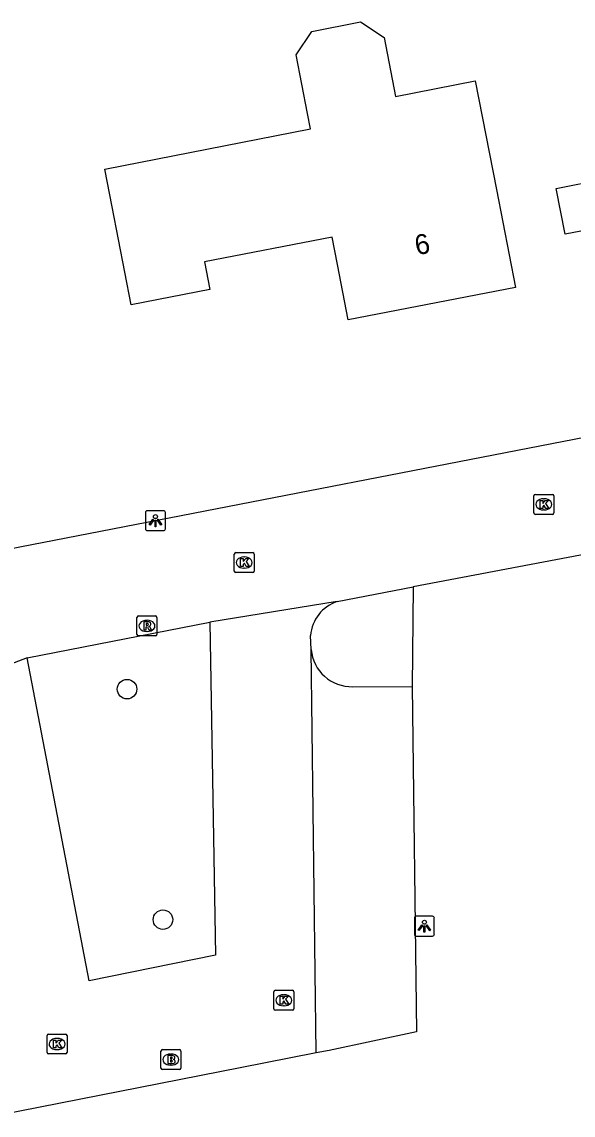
# Model space of a CAD drawing. Extents: x 157663 to 158496, y 379212 to 380934.
# Drawn here: x 158289.1 to 158316.7, y 380213.5 to 380268.3 of the extents above; entities that cross this region are included whole.
import ezdxf

# ---------------------------------------------------------------- set-up
doc = ezdxf.new("R2010")
doc.units = 0
for name, color, linetype in [('IMGEO_Boom', 7, 'Continuous'), ('IMGEO_Brandkraan', 7, 'Continuous'), ('IMGEO_Kolk', 7, 'Continuous'), ('IMGEO_Lichtpunt', 7, 'Continuous'), ('IMGEO_Pand', 7, 'Continuous'), ('IMGEO_Pand_nummerreeks', 7, 'Continuous'), ('IMGEO_Parkeervlak_open', 7, 'Continuous'), ('IMGEO_Rijbaan_lokaal_open', 7, 'Continuous'), ('IMGEO_Rioolput', 7, 'Continuous'), ('IMGEO_Voetpad_open', 7, 'Continuous')]:
    doc.layers.add(name, color=color, linetype=linetype)

msp = doc.modelspace()

# ---------------------------------------------------------------- linework, layer by layer
at = {"layer": 'IMGEO_Boom'}
for centre in [(158294.344, 380234.883), (158296.141, 380223.327)]:
    msp.add_circle(centre, 0.489, dxfattribs=at)
at = {"layer": 'IMGEO_Brandkraan'}
for p, q in [((158296.04, 380215.886), (158296.04, 380216.738)), ((158296.115, 380216.812), (158296.967, 380216.812)), ((158296.528, 380216.592), (158296.553, 380216.592)), ((158297.041, 380216.738), (158297.041, 380215.886)), ((158296.551, 380216.032), (158296.526, 380216.032)), ((158296.967, 380215.812), (158296.115, 380215.812))]:
    msp.add_line(p, q, dxfattribs=at)
for points in [[(158296.04, 380215.886), (158296.04, 380216.738)], [(158296.115, 380216.812), (158296.967, 380216.812)], [(158296.388, 380216.512), (158296.388, 380216.112), (158296.601, 380216.112)], [(158296.619, 380216.512), (158296.388, 380216.512)], [(158297.041, 380216.738), (158297.041, 380215.886)], [(158296.567, 380216.431), (158296.513, 380216.431), (158296.513, 380216.355)], [(158296.513, 380216.355), (158296.566, 380216.355)], [(158296.575, 380216.279), (158296.513, 380216.279), (158296.513, 380216.198)], [(158296.513, 380216.198), (158296.575, 380216.198)], [(158296.967, 380215.812), (158296.115, 380215.812)]]:
    msp.add_lwpolyline(points, dxfattribs=at)
for centre, radius, start, end in [((158296.117, 380216.736), 0.0765, 91.552, 178.448), ((158296.117, 380216.736), 0.0765, 91.552, 178.448), ((158296.623, 380216.367), 0.145, 59.4692, 91.5367), ((158296.648, 380216.414), 0.0922, 285.5137, 58.1501), ((158296.965, 380216.736), 0.0765, 1.552, 88.448), ((158296.965, 380216.736), 0.0765, 1.552, 88.448), ((158296.568, 380216.393), 0.0379, 267.8285, 90.9355), ((158296.576, 380216.238), 0.0404, 269.8759, 90.5077), ((158296.607, 380216.363), 0.251, 268.6676, 293.5347), ((158296.653, 380216.222), 0.105, 301.3115, 78.989), ((158296.117, 380215.888), 0.0765, 181.552, 268.448), ((158296.117, 380215.888), 0.0765, 181.552, 268.448), ((158296.965, 380215.888), 0.0765, 271.552, 358.448), ((158296.965, 380215.888), 0.0765, 271.552, 358.448)]:
    msp.add_arc(centre, radius, start, end, dxfattribs=at)
for centre, major_axis, ratio, start_param, end_param in [((158296.527, 380216.312), (-0.387, 0.002), 0.722429, 4.712389, 7.853982), ((158296.552, 380216.312), (-0.39, 0.002), 0.717154, 1.570796, 4.712389)]:
    msp.add_ellipse(centre, major_axis=major_axis, ratio=ratio, start_param=start_param, end_param=end_param, dxfattribs=at)
at = {"layer": 'IMGEO_Kolk'}
for p, q in [((158314.733, 380243.719), (158314.733, 380244.571)), ((158314.808, 380244.645), (158315.66, 380244.645)), ((158315.221, 380244.425), (158315.246, 380244.425)), ((158315.734, 380244.571), (158315.734, 380243.719)), ((158315.244, 380243.865), (158315.219, 380243.865)), ((158315.66, 380243.645), (158314.808, 380243.645)), ((158299.791, 380241.727), (158300.643, 380241.727)), ((158299.716, 380240.801), (158299.716, 380241.653)), ((158300.204, 380241.507), (158300.229, 380241.507)), ((158300.717, 380241.653), (158300.717, 380240.801)), ((158300.643, 380240.727), (158299.791, 380240.727)), ((158300.227, 380240.947), (158300.202, 380240.947)), ((158301.776, 380219.786), (158302.628, 380219.786)), ((158301.701, 380218.86), (158301.701, 380219.712)), ((158302.189, 380219.566), (158302.214, 380219.566)), ((158302.702, 380219.712), (158302.702, 380218.86)), ((158302.628, 380218.786), (158301.776, 380218.786)), ((158302.212, 380219.006), (158302.187, 380219.006)), ((158290.41, 380217.594), (158291.262, 380217.594)), ((158290.335, 380216.668), (158290.335, 380217.52)), ((158290.823, 380217.374), (158290.848, 380217.374)), ((158291.336, 380217.52), (158291.336, 380216.668)), ((158291.262, 380216.594), (158290.41, 380216.594)), ((158290.846, 380216.814), (158290.821, 380216.814))]:
    msp.add_line(p, q, dxfattribs=at)
for points in [[(158314.733, 380243.719), (158314.733, 380244.571)], [(158314.808, 380244.645), (158315.66, 380244.645)], [(158315.734, 380244.571), (158315.734, 380243.719)], [(158315.054, 380244.345), (158315.177, 380244.345), (158315.177, 380244.194), (158315.307, 380244.345), (158315.471, 380244.345), (158315.325, 380244.194), (158315.478, 380243.945), (158315.326, 380243.945), (158315.241, 380244.109), (158315.177, 380244.042), (158315.177, 380243.945), (158315.054, 380243.945), (158315.054, 380244.345)], [(158315.66, 380243.645), (158314.808, 380243.645)], [(158299.791, 380241.727), (158300.643, 380241.727)], [(158299.716, 380240.801), (158299.716, 380241.653)], [(158300.037, 380241.427), (158300.16, 380241.427), (158300.16, 380241.276), (158300.29, 380241.427), (158300.454, 380241.427), (158300.308, 380241.276), (158300.461, 380241.027), (158300.309, 380241.027), (158300.224, 380241.191), (158300.16, 380241.124), (158300.16, 380241.027), (158300.037, 380241.027), (158300.037, 380241.427)], [(158300.717, 380241.653), (158300.717, 380240.801)], [(158300.643, 380240.727), (158299.791, 380240.727)], [(158301.776, 380219.786), (158302.628, 380219.786)], [(158301.701, 380218.86), (158301.701, 380219.712)], [(158302.022, 380219.486), (158302.145, 380219.486), (158302.145, 380219.335), (158302.275, 380219.486), (158302.439, 380219.486), (158302.293, 380219.335), (158302.446, 380219.086), (158302.294, 380219.086), (158302.209, 380219.25), (158302.145, 380219.183), (158302.145, 380219.086), (158302.022, 380219.086), (158302.022, 380219.486)], [(158302.702, 380219.712), (158302.702, 380218.86)], [(158302.628, 380218.786), (158301.776, 380218.786)], [(158290.41, 380217.594), (158291.262, 380217.594)], [(158290.335, 380216.668), (158290.335, 380217.52)], [(158290.656, 380217.294), (158290.779, 380217.294), (158290.779, 380217.143), (158290.909, 380217.294), (158291.073, 380217.294), (158290.927, 380217.143), (158291.08, 380216.894), (158290.928, 380216.894), (158290.843, 380217.058), (158290.779, 380216.991), (158290.779, 380216.894), (158290.656, 380216.894), (158290.656, 380217.294)], [(158291.336, 380217.52), (158291.336, 380216.668)], [(158291.262, 380216.594), (158290.41, 380216.594)]]:
    msp.add_lwpolyline(points, dxfattribs=at)
for centre, start, end in [((158314.81, 380244.569), 91.552, 178.448), ((158314.81, 380244.569), 91.552, 178.448), ((158315.658, 380244.569), 1.552, 88.448), ((158315.658, 380244.569), 1.552, 88.448), ((158314.81, 380243.721), 181.552, 268.448), ((158314.81, 380243.721), 181.552, 268.448), ((158315.658, 380243.721), 271.552, 358.448), ((158315.658, 380243.721), 271.552, 358.448), ((158299.793, 380241.651), 91.552, 178.448), ((158299.793, 380241.651), 91.552, 178.448), ((158300.641, 380241.651), 1.552, 88.448), ((158300.641, 380241.651), 1.552, 88.448), ((158299.793, 380240.803), 181.552, 268.448), ((158299.793, 380240.803), 181.552, 268.448), ((158300.641, 380240.803), 271.552, 358.448), ((158300.641, 380240.803), 271.552, 358.448), ((158301.778, 380219.71), 91.552, 178.448), ((158301.778, 380219.71), 91.552, 178.448), ((158302.626, 380219.71), 1.552, 88.448), ((158302.626, 380219.71), 1.552, 88.448), ((158301.778, 380218.862), 181.552, 268.448), ((158301.778, 380218.862), 181.552, 268.448), ((158302.626, 380218.862), 271.552, 358.448), ((158302.626, 380218.862), 271.552, 358.448), ((158290.412, 380217.518), 91.552, 178.448), ((158290.412, 380217.518), 91.552, 178.448), ((158291.26, 380217.518), 1.552, 88.448), ((158291.26, 380217.518), 1.552, 88.448), ((158290.412, 380216.67), 181.552, 268.448), ((158290.412, 380216.67), 181.552, 268.448), ((158291.26, 380216.67), 271.552, 358.448), ((158291.26, 380216.67), 271.552, 358.448)]:
    msp.add_arc(centre, 0.0765, start, end, dxfattribs=at)
for centre, major_axis, ratio, start_param, end_param in [((158315.22, 380244.145), (-0.387, 0.002), 0.722429, 4.712389, 7.853982), ((158315.245, 380244.145), (-0.39, 0.002), 0.717154, 1.570796, 4.712389), ((158300.203, 380241.227), (-0.387, 0.002), 0.722429, 4.712389, 7.853982), ((158300.228, 380241.227), (-0.39, 0.002), 0.717154, 1.570796, 4.712389), ((158302.188, 380219.286), (-0.387, 0.002), 0.722429, 4.712389, 7.853982), ((158302.213, 380219.286), (-0.39, 0.002), 0.717154, 1.570796, 4.712389), ((158290.822, 380217.094), (-0.387, 0.002), 0.722429, 4.712389, 7.853982), ((158290.847, 380217.094), (-0.39, 0.002), 0.717154, 1.570796, 4.712389)]:
    msp.add_ellipse(centre, major_axis=major_axis, ratio=ratio, start_param=start_param, end_param=end_param, dxfattribs=at)
at = {"layer": 'IMGEO_Lichtpunt'}
for p, q in [((158295.269, 380243.732), (158295.269, 380242.925)), ((158295.269, 380243.732), (158295.269, 380242.925)), ((158296.171, 380243.827), (158295.363, 380243.827)), ((158296.171, 380243.827), (158295.363, 380243.827)), ((158296.265, 380242.925), (158296.265, 380243.732)), ((158296.265, 380242.925), (158296.265, 380243.732)), ((158295.363, 380242.831), (158296.171, 380242.831)), ((158295.363, 380242.831), (158296.171, 380242.831)), ((158308.749, 380223.402), (158308.749, 380222.595)), ((158308.749, 380223.402), (158308.749, 380222.595)), ((158309.651, 380223.497), (158308.843, 380223.497)), ((158309.651, 380223.497), (158308.843, 380223.497)), ((158309.745, 380222.595), (158309.745, 380223.402)), ((158309.745, 380222.595), (158309.745, 380223.402)), ((158308.843, 380222.501), (158309.651, 380222.501)), ((158308.843, 380222.501), (158309.651, 380222.501))]:
    msp.add_line(p, q, dxfattribs=at)
for points in [[(158295.643, 380243.396), (158295.682, 380243.368), (158295.494, 380243.106), (158295.456, 380243.133), (158295.643, 380243.396)], [(158295.745, 380243.348), (158295.792, 380243.348), (158295.792, 380243.026), (158295.745, 380243.026), (158295.745, 380243.348)], [(158295.855, 380243.368), (158295.893, 380243.395), (158296.08, 380243.133), (158296.041, 380243.105), (158295.855, 380243.368)], [(158309.123, 380223.066), (158309.162, 380223.038), (158308.974, 380222.776), (158308.936, 380222.803), (158309.123, 380223.066)], [(158309.335, 380223.038), (158309.373, 380223.065), (158309.56, 380222.803), (158309.521, 380222.775), (158309.335, 380223.038)], [(158309.225, 380223.018), (158309.272, 380223.018), (158309.272, 380222.696), (158309.225, 380222.696), (158309.225, 380223.018)]]:
    msp.add_lwpolyline(points, dxfattribs=at)
for centre in [(158295.768, 380243.53), (158309.248, 380223.2)]:
    msp.add_circle(centre, 0.0994, dxfattribs=at)
for centre, start, end in [((158295.363, 380243.732), 90, 180), ((158295.363, 380243.732), 90, 180), ((158296.171, 380243.732), 0, 90), ((158296.171, 380243.732), 0, 90), ((158295.363, 380242.925), 180, 270), ((158295.363, 380242.925), 180, 270), ((158296.171, 380242.925), 270, 0), ((158296.171, 380242.925), 270, 360), ((158308.843, 380223.402), 90, 180), ((158308.843, 380223.402), 90, 180), ((158309.651, 380223.402), 0, 90), ((158309.651, 380223.402), 0, 90), ((158308.843, 380222.595), 180, 270), ((158308.843, 380222.595), 180, 270), ((158309.651, 380222.595), 270, 0), ((158309.651, 380222.595), 270, 360)]:
    msp.add_arc(centre, 0.0946, start, end, dxfattribs=at)
at = {"layer": 'IMGEO_Pand'}
for points in [[(158312.856, 380259.93), (158313.811, 380255.022), (158305.427, 380253.39), (158304.888, 380256.162), (158304.62, 380257.539), (158298.23, 380256.295), (158298.498, 380254.918), (158294.555, 380254.15), (158293.6, 380259.058), (158293.23, 380260.956), (158303.541, 380262.963), (158303.39, 380263.739), (158302.817, 380266.684), (158303.608, 380267.856), (158306.052, 380268.332), (158307.224, 380267.542), (158307.797, 380264.597), (158311.796, 380265.375), (158312.856, 380259.93)], [(158318.216, 380260.442), (158318.662, 380258.148), (158316.299, 380257.688), (158315.852, 380259.982), (158318.216, 380260.442)]]:
    msp.add_lwpolyline(points, dxfattribs=at)
at = {"layer": 'IMGEO_Parkeervlak_open'}
msp.add_lwpolyline([(158308.629, 380235.007), (158308.858, 380217.702), (158304.469, 380216.774), (158303.829, 380216.653)], dxfattribs=at)
at = {"layer": 'IMGEO_Rijbaan_lokaal_open'}
for points in [[(158282.59, 380240.787), (158328.358, 380249.669)], [(158322.982, 380242.721), (158308.683, 380240.008)], [(158304.88, 380239.275), (158308.683, 380240.008)], [(158304.88, 380239.275), (158298.492, 380238.244)], [(158298.492, 380238.244), (158298.774, 380221.545), (158292.441, 380220.262), (158289.342, 380236.459)], [(158289.342, 380236.459), (158298.492, 380238.244)], [(158303.577, 380236.876), (158303.546, 380237.572)], [(158303.829, 380216.653), (158303.577, 380236.876)], [(158289.342, 380236.459), (158283.852, 380234.352)], [(158303.829, 380216.653), (158300.011, 380215.892), (158287.935, 380213.528)]]:
    msp.add_lwpolyline(points, dxfattribs=at)
msp.add_arc((158305.488, 380237.425), 1.948, 108.1904, 175.6647, dxfattribs=at)
at = {"layer": 'IMGEO_Rioolput'}
for p, q in [((158294.841, 380237.626), (158294.841, 380238.478)), ((158294.916, 380238.552), (158295.768, 380238.552)), ((158295.842, 380238.478), (158295.842, 380237.626)), ((158295.329, 380238.332), (158295.354, 380238.332)), ((158295.768, 380237.552), (158294.916, 380237.552)), ((158295.352, 380237.772), (158295.327, 380237.772))]:
    msp.add_line(p, q, dxfattribs=at)
for points in [[(158294.841, 380237.626), (158294.841, 380238.478)], [(158294.916, 380238.552), (158295.768, 380238.552)], [(158295.842, 380238.478), (158295.842, 380237.626)], [(158295.43, 380238.25), (158295.178, 380238.252), (158295.178, 380237.852)], [(158295.178, 380237.852), (158295.302, 380237.852), (158295.302, 380238.014), (158295.313, 380238.014)], [(158295.356, 380238.171), (158295.302, 380238.171), (158295.302, 380238.09)], [(158295.302, 380238.09), (158295.354, 380238.09)], [(158295.36, 380237.985), (158295.431, 380237.852), (158295.571, 380237.852), (158295.506, 380237.978)], [(158295.768, 380237.552), (158294.916, 380237.552)]]:
    msp.add_lwpolyline(points, dxfattribs=at)
for centre, radius, start, end in [((158294.918, 380238.476), 0.0765, 91.552, 178.448), ((158294.918, 380238.476), 0.0765, 91.552, 178.448), ((158295.766, 380238.476), 0.0765, 1.552, 88.448), ((158295.766, 380238.476), 0.0765, 1.552, 88.448), ((158295.312, 380237.961), 0.0533, 26.0293, 88.6989), ((158295.338, 380238.279), 0.19, 274.7715, 282.9687), ((158295.362, 380238.075), 0.0964, 77.0061, 93.1865), ((158295.376, 380238.132), 0.0378, 276.6634, 79.6772), ((158295.429, 380238.14), 0.109, 350.3612, 89.416), ((158295.427, 380238.14), 0.112, 277.5842, 350.9817), ((158295.411, 380237.925), 0.108, 29.5134, 73.7905), ((158294.918, 380237.628), 0.0765, 181.552, 268.448), ((158294.918, 380237.628), 0.0765, 181.552, 268.448), ((158295.766, 380237.628), 0.0765, 271.552, 358.448), ((158295.766, 380237.628), 0.0765, 271.552, 358.448)]:
    msp.add_arc(centre, radius, start, end, dxfattribs=at)
for centre, major_axis, ratio, start_param, end_param in [((158295.328, 380238.052), (-0.387, 0.002), 0.722429, 4.712389, 7.853982), ((158295.353, 380238.052), (-0.39, 0.002), 0.717154, 1.570796, 4.712389)]:
    msp.add_ellipse(centre, major_axis=major_axis, ratio=ratio, start_param=start_param, end_param=end_param, dxfattribs=at)
at = {"layer": 'IMGEO_Voetpad_open'}
for points in [[(158308.683, 380240.008), (158308.629, 380235.007)], [(158305.659, 380235.004), (158308.629, 380235.007)]]:
    msp.add_lwpolyline(points, dxfattribs=at)
msp.add_arc((158305.602, 380237.035), 2.031, 184.4772, 271.6031, dxfattribs=at)

# ---------------------------------------------------------------- texts
at = {"layer": 'IMGEO_Pand_nummerreeks'}
msp.add_text('6', height=1, rotation=11.0152, dxfattribs=at).set_placement((158308.867, 380256.628))

doc.saveas('drawing.dxf')
